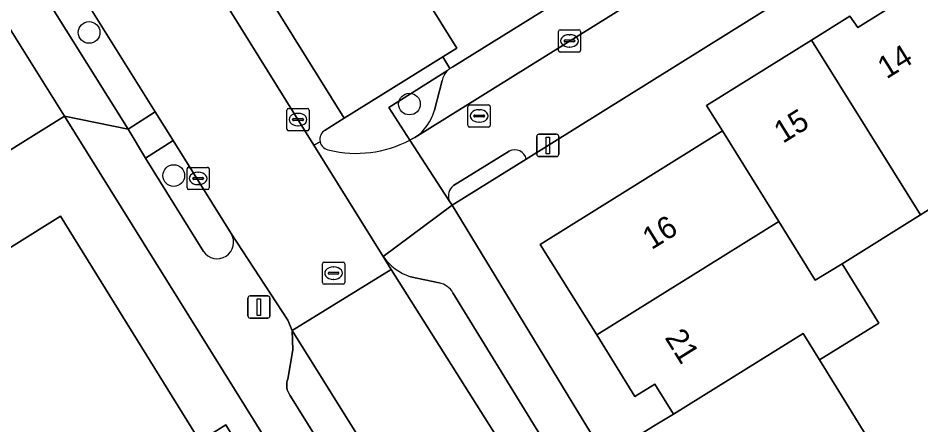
# Model space of a CAD drawing. Extents: x 159279 to 160377, y 384531 to 385888.
# Drawn here: x 159852.56 to 159893.25, y 385271.42 to 385289.73 of the extents above; entities that cross this region are included whole.
import ezdxf

# ---------------------------------------------------------------- set-up
doc = ezdxf.new("R2010")
doc.units = 0
for name, color, linetype in [('IMGEO_Boom', 7, 'Continuous'), ('IMGEO_Brandkraan', 7, 'Continuous'), ('IMGEO_Erf', 7, 'Continuous'), ('IMGEO_Groenvoorziening', 7, 'Continuous'), ('IMGEO_Haag', 7, 'Continuous'), ('IMGEO_Kolk', 7, 'Continuous'), ('IMGEO_Lichtmast', 7, 'Continuous'), ('IMGEO_Pand', 7, 'Continuous'), ('IMGEO_Pand_nummerreeks', 7, 'Continuous'), ('IMGEO_Parkeervlak_open', 7, 'Continuous'), ('IMGEO_Rijbaan_lokaal_open', 7, 'Continuous'), ('IMGEO_Rioolput', 7, 'Continuous'), ('IMGEO_Verkeerseiland_open', 7, 'Continuous'), ('IMGEO_Voetpad_open', 7, 'Continuous')]:
    doc.layers.add(name, color=color, linetype=linetype)

msp = doc.modelspace()

# ---------------------------------------------------------------- linework, layer by layer
at = {"layer": 'IMGEO_Boom'}
for centre in [(159855.761, 385289.083), (159870.197, 385285.862), (159859.575, 385282.64)]:
    msp.add_circle(centre, 0.489, dxfattribs=at)
at = {"layer": 'IMGEO_Brandkraan'}
for p, q in [((159872.835, 385284.898), (159872.835, 385285.75)), ((159872.91, 385285.824), (159873.762, 385285.824)), ((159873.323, 385285.604), (159873.348, 385285.604)), ((159873.836, 385285.75), (159873.836, 385284.898)), ((159873.094, 385285.318), (159873.094, 385285.33)), ((159873.532, 385285.281), (159873.134, 385285.281)), ((159873.137, 385285.367), (159873.535, 385285.367)), ((159873.346, 385285.044), (159873.321, 385285.044)), ((159873.578, 385285.33), (159873.578, 385285.318)), ((159873.762, 385284.824), (159872.91, 385284.824))]:
    msp.add_line(p, q, dxfattribs=at)
for points in [[(159872.835, 385284.898), (159872.835, 385285.75)], [(159872.91, 385285.824), (159873.762, 385285.824)], [(159873.836, 385285.75), (159873.836, 385284.898)], [(159873.762, 385284.824), (159872.91, 385284.824)]]:
    msp.add_lwpolyline(points, dxfattribs=at)
for centre, radius, start, end in [((159872.912, 385285.748), 0.0765, 91.552, 178.448), ((159872.912, 385285.748), 0.0765, 91.552, 178.448), ((159873.76, 385285.748), 0.0765, 1.552, 88.448), ((159873.76, 385285.748), 0.0765, 1.552, 88.448), ((159873.134, 385285.327), 0.0403, 85.8775, 175.7526), ((159873.131, 385285.317), 0.0366, 178.938, 274.7102), ((159873.535, 385285.324), 0.043, 264.8664, 352.4533), ((159873.539, 385285.329), 0.0386, 1.7309, 96.639), ((159872.912, 385284.9), 0.0765, 181.552, 268.448), ((159872.912, 385284.9), 0.0765, 181.552, 268.448), ((159873.76, 385284.9), 0.0765, 271.552, 358.448), ((159873.76, 385284.9), 0.0765, 271.552, 358.448)]:
    msp.add_arc(centre, radius, start, end, dxfattribs=at)
for centre, major_axis, ratio, start_param, end_param in [((159873.322, 385285.324), (-0.387, 0.002), 0.722429, 4.712389, 7.853982), ((159873.347, 385285.324), (-0.39, 0.002), 0.717154, 1.570796, 4.712389)]:
    msp.add_ellipse(centre, major_axis=major_axis, ratio=ratio, start_param=start_param, end_param=end_param, dxfattribs=at)
at = {"layer": 'IMGEO_Erf'}
for points in [[(159917.455, 385309.52), (159903.428, 385300.804), (159900.092, 385298.707), (159893.162, 385294.389), (159890.134, 385292.527), (159875.462, 385283.385), (159872.126, 385281.303), (159878.197, 385271.34), (159879.026, 385270.004), (159891.439, 385250), (159895.643, 385243.226)], [(159915.251, 385294.567), (159911.752, 385292.392), (159907.119, 385289.513), (159902.486, 385286.633), (159904.388, 385283.582), (159899.755, 385280.702), (159897.853, 385283.753), (159893.22, 385280.874), (159889.693, 385278.666), (159891.35, 385276.002), (159888.676, 385274.341), (159890.859, 385270.829), (159893.725, 385266.219), (159896.59, 385261.61), (159899.455, 385257), (159902.32, 385252.391), (159903.806, 385250), (159905.185, 385247.781), (159908.519, 385249.855), (159911.387, 385245.247)], [(159897.812, 385243.194), (159894.945, 385247.803), (159893.578, 385250), (159892.078, 385252.411), (159889.211, 385257.02), (159886.345, 385261.628), (159884.568, 385264.484), (159884.05, 385264.188), (159882.973, 385265.923), (159880.045, 385270.637), (159881.2, 385271.355), (159882.089, 385271.908), (159881.249, 385273.256), (159880.36, 385272.702), (159878.636, 385275.466), (159876.091, 385279.545), (159884.297, 385284.651), (159883.586, 385285.791), (159888.317, 385288.737), (159890.043, 385289.812), (159890.404, 385289.313), (159893.272, 385291.101)]]:
    msp.add_lwpolyline(points, dxfattribs=at)
msp.add_lwpolyline([(159854.654, 385285.32), (159834.422, 385272.708), (159836.387, 385269.52), (159854.479, 385280.814), (159860.752, 385270.694), (159861.919, 385271.42), (159862.182, 385270.997), (159865.027, 385266.423), (159865.953, 385264.935), (159865.452, 385264.616), (159867.373, 385261.536), (159870.223, 385256.965), (159873.073, 385252.395), (159874.585, 385253.337)], close=True, dxfattribs=at)
at = {"layer": 'IMGEO_Groenvoorziening'}
msp.add_lwpolyline([(159854.082, 385292.969), (159852.864, 385292.177), (159857.525, 385284.725), (159858.737, 385285.511)], close=True, dxfattribs=at)
for points in [[(159871.919, 385287.376), (159869.275, 385285.705), (159870.207, 385284.23), (159870.326, 385284.295), (159870.444, 385284.362)], [(159871.319, 385285.59), (159871.67, 385286.918)], [(159859.543, 385284.22), (159858.302, 385283.419)], [(159862.164, 385280.033), (159859.543, 385284.22)], [(159858.302, 385283.419), (159860.911, 385279.229)]]:
    msp.add_lwpolyline(points, dxfattribs=at)
for centre, radius, start, end in [((159872.504, 385286.761), 0.848, 133.575, 169.362), ((159869.338, 385286.076), 2.04, 302.8379, 346.2193), ((159861.53, 385279.642), 0.744, 213.6872, 31.6861)]:
    msp.add_arc(centre, radius, start, end, dxfattribs=at)
at = {"layer": 'IMGEO_Haag'}
msp.add_lwpolyline([(159854.082, 385292.969), (159852.864, 385292.177), (159857.525, 385284.725), (159858.737, 385285.511)], close=True, dxfattribs=at)
for points in [[(159859.543, 385284.22), (159858.302, 385283.419)], [(159862.164, 385280.033), (159859.543, 385284.22)], [(159858.302, 385283.419), (159860.911, 385279.229)]]:
    msp.add_lwpolyline(points, dxfattribs=at)
msp.add_arc((159861.53, 385279.642), 0.744, 213.6872, 31.6861, dxfattribs=at)
at = {"layer": 'IMGEO_Kolk'}
for p, q in [((159876.907, 385288.277), (159876.907, 385289.129)), ((159876.982, 385289.203), (159877.834, 385289.203)), ((159877.908, 385289.129), (159877.908, 385288.277)), ((159877.166, 385288.697), (159877.166, 385288.709)), ((159877.209, 385288.746), (159877.607, 385288.746)), ((159877.395, 385288.983), (159877.42, 385288.983)), ((159877.65, 385288.709), (159877.65, 385288.697)), ((159877.604, 385288.66), (159877.206, 385288.66)), ((159877.418, 385288.423), (159877.393, 385288.423)), ((159877.834, 385288.203), (159876.982, 385288.203)), ((159864.674, 385284.735), (159864.674, 385285.587)), ((159864.749, 385285.661), (159865.601, 385285.661)), ((159865.162, 385285.441), (159865.187, 385285.441)), ((159865.675, 385285.587), (159865.675, 385284.735)), ((159864.933, 385285.155), (159864.933, 385285.167)), ((159865.371, 385285.118), (159864.973, 385285.118)), ((159864.976, 385285.204), (159865.374, 385285.204)), ((159865.417, 385285.167), (159865.417, 385285.155)), ((159865.601, 385284.661), (159864.749, 385284.661)), ((159865.185, 385284.881), (159865.16, 385284.881)), ((159860.248, 385283.012), (159861.1, 385283.012)), ((159860.173, 385282.086), (159860.173, 385282.938)), ((159860.661, 385282.792), (159860.686, 385282.792)), ((159861.174, 385282.938), (159861.174, 385282.086)), ((159860.432, 385282.506), (159860.432, 385282.518)), ((159860.87, 385282.469), (159860.472, 385282.469)), ((159860.475, 385282.555), (159860.873, 385282.555)), ((159860.684, 385282.232), (159860.659, 385282.232)), ((159860.916, 385282.518), (159860.916, 385282.506)), ((159861.1, 385282.012), (159860.248, 385282.012))]:
    msp.add_line(p, q, dxfattribs=at)
for points in [[(159876.907, 385288.277), (159876.907, 385289.129)], [(159876.982, 385289.203), (159877.834, 385289.203)], [(159877.908, 385289.129), (159877.908, 385288.277)], [(159877.834, 385288.203), (159876.982, 385288.203)], [(159864.674, 385284.735), (159864.674, 385285.587)], [(159864.749, 385285.661), (159865.601, 385285.661)], [(159865.675, 385285.587), (159865.675, 385284.735)], [(159865.601, 385284.661), (159864.749, 385284.661)], [(159860.248, 385283.012), (159861.1, 385283.012)], [(159860.173, 385282.086), (159860.173, 385282.938)], [(159861.174, 385282.938), (159861.174, 385282.086)], [(159861.1, 385282.012), (159860.248, 385282.012)]]:
    msp.add_lwpolyline(points, dxfattribs=at)
for centre, radius, start, end in [((159876.984, 385289.127), 0.0765, 91.552, 178.448), ((159876.984, 385289.127), 0.0765, 91.552, 178.448), ((159877.832, 385289.127), 0.0765, 1.552, 88.448), ((159877.832, 385289.127), 0.0765, 1.552, 88.448), ((159877.206, 385288.706), 0.0403, 85.8775, 175.7526), ((159877.203, 385288.696), 0.0366, 178.938, 274.7102), ((159877.607, 385288.703), 0.043, 264.8664, 352.4533), ((159877.611, 385288.708), 0.0386, 1.7309, 96.639), ((159876.984, 385288.279), 0.0765, 181.552, 268.448), ((159876.984, 385288.279), 0.0765, 181.552, 268.448), ((159877.832, 385288.279), 0.0765, 271.552, 358.448), ((159877.832, 385288.279), 0.0765, 271.552, 358.448), ((159864.751, 385285.585), 0.0765, 91.552, 178.448), ((159864.751, 385285.585), 0.0765, 91.552, 178.448), ((159865.599, 385285.585), 0.0765, 1.552, 88.448), ((159865.599, 385285.585), 0.0765, 1.552, 88.448), ((159864.973, 385285.164), 0.0403, 85.8775, 175.7526), ((159864.97, 385285.154), 0.0366, 178.938, 274.7102), ((159865.374, 385285.161), 0.043, 264.8664, 352.4533), ((159865.378, 385285.166), 0.0386, 1.7309, 96.639), ((159864.751, 385284.737), 0.0765, 181.552, 268.448), ((159864.751, 385284.737), 0.0765, 181.552, 268.448), ((159865.599, 385284.737), 0.0765, 271.552, 358.448), ((159865.599, 385284.737), 0.0765, 271.552, 358.448), ((159860.25, 385282.936), 0.0765, 91.552, 178.448), ((159860.25, 385282.936), 0.0765, 91.552, 178.448), ((159861.098, 385282.936), 0.0765, 1.552, 88.448), ((159861.098, 385282.936), 0.0765, 1.552, 88.448), ((159860.472, 385282.515), 0.0403, 85.8775, 175.7526), ((159860.469, 385282.505), 0.0366, 178.938, 274.7102), ((159860.873, 385282.512), 0.043, 264.8664, 352.4533), ((159860.877, 385282.517), 0.0386, 1.7309, 96.639), ((159860.25, 385282.088), 0.0765, 181.552, 268.448), ((159860.25, 385282.088), 0.0765, 181.552, 268.448), ((159861.098, 385282.088), 0.0765, 271.552, 358.448), ((159861.098, 385282.088), 0.0765, 271.552, 358.448)]:
    msp.add_arc(centre, radius, start, end, dxfattribs=at)
for centre, major_axis, ratio, start_param, end_param in [((159877.394, 385288.703), (-0.387, 0.002), 0.722429, 4.712389, 7.853982), ((159877.419, 385288.703), (-0.39, 0.002), 0.717154, 1.570796, 4.712389), ((159865.161, 385285.161), (-0.387, 0.002), 0.722429, 4.712389, 7.853982), ((159865.186, 385285.161), (-0.39, 0.002), 0.717154, 1.570796, 4.712389), ((159860.66, 385282.512), (-0.387, 0.002), 0.722429, 4.712389, 7.853982), ((159860.685, 385282.512), (-0.39, 0.002), 0.717154, 1.570796, 4.712389)]:
    msp.add_ellipse(centre, major_axis=major_axis, ratio=ratio, start_param=start_param, end_param=end_param, dxfattribs=at)
at = {"layer": 'IMGEO_Lichtmast'}
for p, q in [((159875.934, 385283.599), (159875.934, 385284.399)), ((159875.934, 385284.399), (159875.934, 385283.599)), ((159876.034, 385284.499), (159876.824, 385284.499)), ((159876.824, 385284.499), (159876.034, 385284.499)), ((159876.924, 385284.399), (159876.924, 385283.599)), ((159876.924, 385283.599), (159876.924, 385284.399)), ((159876.824, 385283.499), (159876.034, 385283.499)), ((159876.034, 385283.499), (159876.824, 385283.499)), ((159862.92, 385276.325), (159862.92, 385277.125)), ((159862.92, 385277.125), (159862.92, 385276.325)), ((159863.02, 385277.225), (159863.81, 385277.225)), ((159863.81, 385277.225), (159863.02, 385277.225)), ((159863.91, 385277.125), (159863.91, 385276.325)), ((159863.91, 385276.325), (159863.91, 385277.125)), ((159863.81, 385276.225), (159863.02, 385276.225)), ((159863.02, 385276.225), (159863.81, 385276.225))]:
    msp.add_line(p, q, dxfattribs=at)
for points in [[(159876.354, 385284.374), (159876.504, 385284.374), (159876.504, 385283.624), (159876.354, 385283.624), (159876.354, 385284.374)], [(159863.34, 385277.1), (159863.49, 385277.1), (159863.49, 385276.35), (159863.34, 385276.35), (159863.34, 385277.1)]]:
    msp.add_lwpolyline(points, dxfattribs=at)
for centre, start, end in [((159876.034, 385284.399), 90, 180), ((159876.034, 385284.399), 90, 180), ((159876.824, 385284.399), 0, 90), ((159876.824, 385284.399), 360, 90), ((159876.034, 385283.599), 180, 270), ((159876.034, 385283.599), 180, 270), ((159876.824, 385283.599), 270, 0), ((159876.824, 385283.599), 270, 0), ((159863.02, 385277.125), 90, 180), ((159863.02, 385277.125), 90, 180), ((159863.81, 385277.125), 0, 90), ((159863.81, 385277.125), 360, 90), ((159863.02, 385276.325), 180, 270), ((159863.02, 385276.325), 180, 270), ((159863.81, 385276.325), 270, 0), ((159863.81, 385276.325), 270, 0)]:
    msp.add_arc(centre, 0.1, start, end, dxfattribs=at)
at = {"layer": 'IMGEO_Pand'}
for points in [[(159893.22, 385280.874), (159897.853, 385283.753), (159893.272, 385291.101), (159890.404, 385289.313), (159890.043, 385289.812), (159888.317, 385288.737)], [(159888.481, 385277.927), (159889.693, 385278.666), (159893.22, 385280.874), (159888.317, 385288.737), (159883.586, 385285.791), (159884.297, 385284.651), (159886.838, 385280.568)], [(159884.297, 385284.651), (159876.091, 385279.545), (159878.636, 385275.466), (159886.838, 385280.568)], [(159838.468, 385266.193), (159839.038, 385265.281), (159843.017, 385259.1), (159847.998, 385262.214), (159845.137, 385266.79), (159847.453, 385268.238), (159848.881, 385265.953), (159851.418, 385267.539), (159852.888, 385265.188), (159854.292, 385266.066), (159862.182, 385270.997), (159861.919, 385271.42), (159860.752, 385270.694), (159854.479, 385280.814), (159836.387, 385269.52)], [(159891.35, 385276.002), (159889.693, 385278.666), (159888.481, 385277.927), (159886.838, 385280.568), (159878.636, 385275.466), (159880.36, 385272.702), (159881.249, 385273.256), (159882.089, 385271.908), (159887.932, 385275.54), (159888.676, 385274.341)], [(159888.676, 385274.341), (159887.932, 385275.54), (159882.089, 385271.908), (159881.2, 385271.355), (159880.045, 385270.637), (159882.973, 385265.923), (159890.859, 385270.829)]]:
    msp.add_lwpolyline(points, close=True, dxfattribs=at)
at = {"layer": 'IMGEO_Parkeervlak_open'}
for points in [[(159870.444, 385284.362), (159888.786, 385295.778), (159891.155, 385297.253), (159898.795, 385302.009), (159901.037, 385303.404), (159918.813, 385314.468)], [(159891.802, 385299.737), (159872.152, 385287.533), (159872.021, 385287.459)], [(159871.67, 385286.918), (159871.319, 385285.59)], [(159869.009, 385279), (159869.372, 385278.416), (159874.85, 385269.744), (159880.066, 385261.765), (159892.289, 385241.572), (159892.193, 385242.217), (159892.431, 385243.575)], [(159871.536, 385277.809), (159870.244, 385278.087)], [(159878.949, 385266.416), (159878.884, 385266.521), (159875.913, 385271.256), (159872.159, 385277.364)], [(159887.881, 385238.926), (159864.912, 385275.672), (159864.946, 385274.805), (159864.713, 385273.472), (159864.692, 385273.407), (159864.677, 385273.341), (159864.668, 385273.273), (159864.665, 385273.205), (159864.668, 385273.137), (159864.678, 385273.069), (159864.693, 385273.003), (159864.714, 385272.938), (159864.741, 385272.875), (159864.773, 385272.815), (159864.811, 385272.758), (159864.841, 385272.719), (159874.69, 385256.883)]]:
    msp.add_lwpolyline(points, dxfattribs=at)
msp.add_lwpolyline([(159871.708, 385287.982), (159872.33, 385288.369), (159862.69, 385303.842), (159859.193, 385301.66), (159857.631, 385300.685), (159867.259, 385285.219), (159868.927, 385286.255)], close=True, dxfattribs=at)
for centre, radius, start, end in [((159872.504, 385286.761), 0.848, 133.575, 169.362), ((159872.532, 385286.727), 0.892, 124.91, 133.3623), ((159869.338, 385286.076), 2.04, 302.8379, 346.2193), ((159871.033, 385280.446), 2.487, 215.5439, 251.5072), ((159871.364, 385276.91), 0.915, 29.7291, 79.1955)]:
    msp.add_arc(centre, radius, start, end, dxfattribs=at)
at = {"layer": 'IMGEO_Rijbaan_lokaal_open'}
for points in [[(159855.944, 385299.987), (159852.856, 385304.948), (159852.66, 385305.262), (159852.471, 385305.696), (159852.411, 385305.833), (159847.911, 385303.035), (159848.169, 385302.738), (159850.72, 385298.43), (159853.316, 385294.214), (159854.082, 385292.969), (159858.737, 385285.511), (159859.543, 385284.22), (159862.164, 385280.033), (159864.722, 385276.137), (159864.912, 385275.672), (159869.372, 385278.416), (159869.009, 385279), (159865.891, 385284.009)], [(159892.289, 385241.572), (159880.066, 385261.765), (159874.85, 385269.744), (159869.372, 385278.416), (159864.912, 385275.672), (159887.881, 385238.926)]]:
    msp.add_lwpolyline(points, close=True, dxfattribs=at)
for points in [[(159890.23, 385293.457), (159888.786, 385295.778), (159870.444, 385284.362), (159870.326, 385284.295), (159870.207, 385284.23), (159871.99, 385281.51)], [(159875.462, 385283.385), (159890.134, 385292.527)], [(159866.169, 385284.166), (159865.891, 385284.009), (159869.009, 385279), (159872.126, 385281.303), (159871.99, 385281.51), (159870.207, 385284.23)], [(159872.18, 385282.19), (159874.696, 385283.74)]]:
    msp.add_lwpolyline(points, dxfattribs=at)
for centre, radius, start, end in [((159867.799, 385288.854), 5.213, 256.6159, 297.5131), ((159866.644, 385284.264), 0.485, 191.6636, 263.87), ((159874.94, 385283.262), 0.537, 13.2476, 117.022), ((159872.539, 385281.723), 0.589, 127.5867, 201.1914)]:
    msp.add_arc(centre, radius, start, end, dxfattribs=at)
at = {"layer": 'IMGEO_Rioolput'}
for p, q in [((159866.278, 385277.822), (159866.278, 385278.674)), ((159866.353, 385278.748), (159867.205, 385278.748)), ((159866.766, 385278.528), (159866.791, 385278.528)), ((159867.279, 385278.674), (159867.279, 385277.822)), ((159866.537, 385278.242), (159866.537, 385278.254)), ((159866.975, 385278.205), (159866.577, 385278.205)), ((159866.58, 385278.291), (159866.978, 385278.291)), ((159867.021, 385278.254), (159867.021, 385278.242)), ((159867.205, 385277.748), (159866.353, 385277.748)), ((159866.789, 385277.968), (159866.764, 385277.968))]:
    msp.add_line(p, q, dxfattribs=at)
for points in [[(159866.278, 385277.822), (159866.278, 385278.674)], [(159866.353, 385278.748), (159867.205, 385278.748)], [(159867.279, 385278.674), (159867.279, 385277.822)], [(159867.205, 385277.748), (159866.353, 385277.748)]]:
    msp.add_lwpolyline(points, dxfattribs=at)
for centre, radius, start, end in [((159866.355, 385278.672), 0.0765, 91.552, 178.448), ((159866.355, 385278.672), 0.0765, 91.552, 178.448), ((159867.203, 385278.672), 0.0765, 1.552, 88.448), ((159867.203, 385278.672), 0.0765, 1.552, 88.448), ((159866.577, 385278.251), 0.0403, 85.8775, 175.7526), ((159866.574, 385278.241), 0.0366, 178.938, 274.7102), ((159866.978, 385278.248), 0.043, 264.8664, 352.4533), ((159866.982, 385278.253), 0.0386, 1.7309, 96.639), ((159866.355, 385277.824), 0.0765, 181.552, 268.448), ((159866.355, 385277.824), 0.0765, 181.552, 268.448), ((159867.203, 385277.824), 0.0765, 271.552, 358.448), ((159867.203, 385277.824), 0.0765, 271.552, 358.448)]:
    msp.add_arc(centre, radius, start, end, dxfattribs=at)
for centre, major_axis, ratio, start_param, end_param in [((159866.765, 385278.248), (-0.387, 0.002), 0.722429, 4.712389, 7.853982), ((159866.79, 385278.248), (-0.39, 0.002), 0.717154, 1.570796, 4.712389)]:
    msp.add_ellipse(centre, major_axis=major_axis, ratio=ratio, start_param=start_param, end_param=end_param, dxfattribs=at)
at = {"layer": 'IMGEO_Verkeerseiland_open'}
for points in [[(159872.021, 385287.459), (159871.708, 385287.982), (159868.927, 385286.255), (159867.259, 385285.219), (159866.403, 385284.688)], [(159869.275, 385285.705), (159871.919, 385287.376)], [(159870.207, 385284.23), (159869.275, 385285.705)], [(159874.696, 385283.74), (159872.18, 385282.19)], [(159871.99, 385281.51), (159872.126, 385281.303), (159875.462, 385283.385)]]:
    msp.add_lwpolyline(points, dxfattribs=at)
for centre, radius, start, end in [((159872.532, 385286.727), 0.892, 124.91, 133.3623), ((159866.644, 385284.266), 0.486, 119.792, 191.9169), ((159867.799, 385288.854), 5.213, 256.6159, 297.5131), ((159866.644, 385284.264), 0.485, 191.6636, 263.87), ((159874.94, 385283.262), 0.537, 13.2476, 117.022), ((159872.539, 385281.723), 0.589, 127.5867, 201.1914)]:
    msp.add_arc(centre, radius, start, end, dxfattribs=at)
at = {"layer": 'IMGEO_Voetpad_open'}
for points in [[(159808.772, 385359.036), (159812.427, 385353.138), (159828.473, 385327.379), (159829.489, 385325.749), (159840.98, 385307.303), (159852.256, 385289.158), (159854.654, 385285.32), (159857.525, 385284.725), (159852.864, 385292.177), (159852.05, 385293.447), (159849.442, 385297.666)], [(159862.69, 385303.842), (159872.33, 385288.369), (159871.708, 385287.982), (159872.021, 385287.459), (159872.152, 385287.533), (159891.802, 385299.737)], [(159866.403, 385284.688), (159867.259, 385285.219), (159857.631, 385300.685)], [(159856.157, 385300.146), (159855.944, 385299.987), (159865.891, 385284.009), (159866.169, 385284.166)], [(159834.422, 385272.708), (159854.654, 385285.32), (159852.256, 385289.158)], [(159860.911, 385279.229), (159858.302, 385283.419), (159857.525, 385284.725), (159854.654, 385285.32), (159874.585, 385253.337), (159875.488, 385251.889), (159876.665, 385250), (159886.273, 385234.601), (159897.868, 385215.935), (159901.229, 385211.553), (159905.522, 385207.774), (159905.738, 385207.626), (159925.993, 385193.712), (159926.338, 385193.522)], [(159879.026, 385270.004), (159878.197, 385271.34), (159872.126, 385281.303), (159869.009, 385279)], [(159885.109, 385240.177), (159878.975, 385250), (159878.164, 385251.299), (159877.663, 385252.15), (159874.69, 385256.883), (159864.841, 385272.719), (159864.811, 385272.758), (159864.773, 385272.815), (159864.741, 385272.875), (159864.714, 385272.938), (159864.693, 385273.003), (159864.678, 385273.069), (159864.668, 385273.137), (159864.665, 385273.205), (159864.668, 385273.273), (159864.677, 385273.341), (159864.692, 385273.407), (159864.713, 385273.472), (159864.946, 385274.805), (159864.912, 385275.672), (159864.722, 385276.137), (159862.164, 385280.033)], [(159870.244, 385278.087), (159871.536, 385277.809)], [(159872.159, 385277.364), (159875.913, 385271.256), (159878.884, 385266.521), (159878.949, 385266.416), (159881.866, 385261.724), (159889.155, 385250), (159892.396, 385244.788), (159896.505, 385238.121), (159906.729, 385221.619)]]:
    msp.add_lwpolyline(points, dxfattribs=at)
msp.add_lwpolyline([(159858.737, 385285.511), (159857.525, 385284.725), (159858.302, 385283.419), (159859.543, 385284.22)], close=True, dxfattribs=at)
for centre, radius, start, end in [((159866.644, 385284.266), 0.486, 119.792, 191.9169), ((159861.53, 385279.642), 0.744, 213.6872, 31.6861), ((159871.033, 385280.446), 2.487, 215.5439, 251.5072), ((159871.364, 385276.91), 0.915, 29.7291, 79.1955)]:
    msp.add_arc(centre, radius, start, end, dxfattribs=at)

# ---------------------------------------------------------------- texts
at = {"layer": 'IMGEO_Pand_nummerreeks'}
for s, rotation, p in [('14', 31.8286, (159891.694, 385286.965)), ('15', 31.8286, (159887.025, 385284.066)), ('16', 31.891, (159881.102, 385279.279)), ('21', 301.9536, (159881.679, 385275.349))]:
    msp.add_text(s, height=1, rotation=rotation, dxfattribs=at).set_placement(p)

doc.saveas('drawing.dxf')
